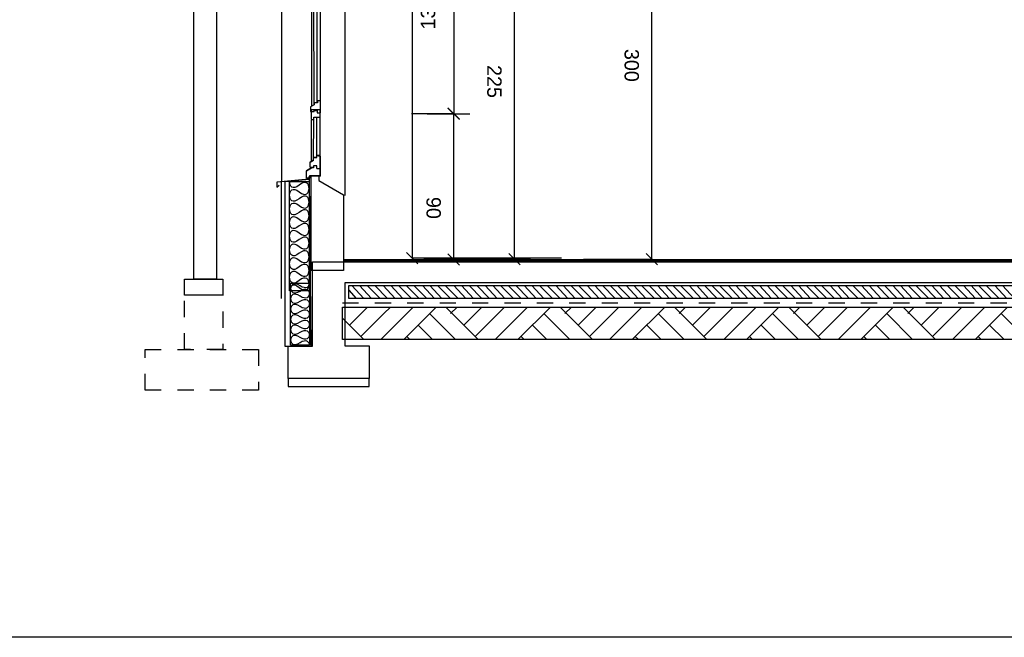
# Model space of a CAD drawing. Header units: millimetres. Extents: x -15 to 127, y -65 to 67.
# Tile 325 of 476: x 73.89 to 79.96, y 25.44 to 29.25. Entities that reach past the tile are written whole.
import ezdxf

# ---------------------------------------------------------------- set-up
doc = ezdxf.new("R2010")
doc.units = ezdxf.units.MM
doc.header["$MEASUREMENT"] = 0
doc.linetypes.add('PC_DASH_2', pattern=[0.125, 0.055556, -0.069444])
doc.linetypes.add('PC_DASH_3', pattern=[0.055556, 0.027778, -0.027778])
doc.layers.add('CADRE', color=7, linetype='Continuous')
doc.layers.add('coupe collec', color=7, linetype='Continuous')
doc.styles.get("Standard").update_dxf_attribs({"font": 'BKANT.TTF'})

# ---------------------------------------------------------------- blocks, each defined once
blk = doc.blocks.new('PD_17746')
at = {"layer": 'coupe collec', "color": 0}
for points in [[(9.4102, -100.413), (9.5502, -100.413), (9.5502, -108.1605), (9.4102, -108.1605), (9.4102, -100.413)], [(9.3523, -108.1605), (9.5886, -108.1605), (9.5886, -108.2595), (9.3523, -108.2595), (9.3523, -108.1605)]]:
    blk.add_lwpolyline(points, dxfattribs=at)
at = {"layer": 'coupe collec', "color": 0, "linetype": 'PC_DASH_2'}
for points in [[(9.3523, -108.1605), (9.59, -108.1605), (9.59, -108.5947), (9.3523, -108.5947), (9.3523, -108.1605)], [(9.1098, -108.595), (9.8098, -108.595), (9.8098, -108.845), (9.1098, -108.845), (9.1098, -108.595)]]:
    blk.add_lwpolyline(points, dxfattribs=at)
blk = doc.blocks.new('PD_17773')
at = {"layer": 'coupe collec', "color": 0}
for points in [[(10.0005, -108.2324), (10.0005, -107.5586), (10.1224, -107.5586), (10.1224, -108.2324), (10.0005, -108.2324)], [(10.0005, -108.2324), (10.0044, -108.2127), (10.0091, -108.2046), (10.0158, -108.1987), (10.0243, -108.1958), (10.0348, -108.1964), (10.0472, -108.2013), (10.0615, -108.2113), (10.0757, -108.2213), (10.0881, -108.2263), (10.0986, -108.2269), (10.1072, -108.2239), (10.1138, -108.218), (10.1186, -108.21), (10.1224, -108.1903), (10.1186, -108.1706), (10.1138, -108.1625), (10.1072, -108.1566), (10.0986, -108.1536), (10.0881, -108.1543), (10.0757, -108.1592), (10.0615, -108.1692), (10.0472, -108.1792), (10.0348, -108.1842), (10.0243, -108.1848), (10.0158, -108.1818), (10.0091, -108.1759), (10.0044, -108.1679), (10.0005, -108.1482), (10.0044, -108.1285), (10.0091, -108.1204), (10.0158, -108.1145), (10.0243, -108.1115), (10.0348, -108.1121), (10.0472, -108.1171), (10.0615, -108.1271), (10.0757, -108.1371), (10.0881, -108.1421), (10.0986, -108.1427), (10.1072, -108.1397), (10.1138, -108.1338), (10.1186, -108.1258), (10.1224, -108.106), (10.1186, -108.0863), (10.1138, -108.0783), (10.1072, -108.0724), (10.0986, -108.0694), (10.0881, -108.07), (10.0757, -108.075), (10.0615, -108.085), (10.0472, -108.095), (10.0348, -108.0999), (10.0243, -108.1006), (10.0158, -108.0976), (10.0091, -108.0917), (10.0044, -108.0836), (10.0005, -108.0639), (10.0044, -108.0442), (10.0091, -108.0362), (10.0158, -108.0303), (10.0243, -108.0273), (10.0348, -108.0279), (10.0472, -108.0329), (10.0615, -108.0429), (10.0757, -108.0529), (10.0881, -108.0578), (10.0986, -108.0585), (10.1072, -108.0555), (10.1138, -108.0496), (10.1186, -108.0415), (10.1224, -108.0218), (10.1186, -108.0021), (10.1138, -107.9941), (10.1072, -107.9882), (10.0986, -107.9852), (10.0881, -107.9858), (10.0757, -107.9908), (10.0615, -108.0008), (10.0472, -108.0108), (10.0348, -108.0157), (10.0243, -108.0163), (10.0158, -108.0133), (10.0091, -108.0075), (10.0044, -107.9994), (10.0005, -107.9797), (10.0044, -107.96), (10.0091, -107.952), (10.0158, -107.9461), (10.0243, -107.9431), (10.0348, -107.9437), (10.0472, -107.9487), (10.0615, -107.9587), (10.0757, -107.9687), (10.0881, -107.9736), (10.0986, -107.9742), (10.1072, -107.9712), (10.1138, -107.9654), (10.1186, -107.9573), (10.1224, -107.9376), (10.1186, -107.9179), (10.1138, -107.9098), (10.1072, -107.904), (10.0986, -107.901), (10.0881, -107.9016), (10.0757, -107.9065), (10.0615, -107.9165), (10.0472, -107.9266), (10.0348, -107.9315), (10.0243, -107.9321), (10.0158, -107.9291), (10.0091, -107.9232), (10.0044, -107.9152), (10.0005, -107.8955), (10.0044, -107.8758), (10.0091, -107.8677), (10.0158, -107.8619), (10.0243, -107.8589), (10.0348, -107.8595), (10.0472, -107.8644), (10.0615, -107.8744), (10.0757, -107.8844), (10.0881, -107.8894), (10.0986, -107.89), (10.1072, -107.887), (10.1138, -107.8811), (10.1186, -107.8731), (10.1224, -107.8534), (10.1186, -107.8337), (10.1138, -107.8256), (10.1072, -107.8197), (10.0986, -107.8167), (10.0881, -107.8174), (10.0757, -107.8223), (10.0615, -107.8323), (10.0472, -107.8423), (10.0348, -107.8473), (10.0243, -107.8479), (10.0158, -107.8449), (10.0091, -107.839), (10.0044, -107.831), (10.0005, -107.8113), (10.0044, -107.7916), (10.0091, -107.7835), (10.0158, -107.7776), (10.0243, -107.7746), (10.0348, -107.7753), (10.0472, -107.7802), (10.0615, -107.7902), (10.0757, -107.8002), (10.0881, -107.8052), (10.0986, -107.8058), (10.1072, -107.8028), (10.1138, -107.7969), (10.1186, -107.7889), (10.1224, -107.7692), (10.1186, -107.7494), (10.1138, -107.7414), (10.1072, -107.7355), (10.0986, -107.7325), (10.0881, -107.7331), (10.0757, -107.7381), (10.0615, -107.7481), (10.0472, -107.7581), (10.0348, -107.7631), (10.0243, -107.7637), (10.0158, -107.7607), (10.0091, -107.7548), (10.0044, -107.7467), (10.0005, -107.727), (10.0044, -107.7073), (10.0091, -107.6993), (10.0158, -107.6934), (10.0243, -107.6904), (10.0348, -107.691), (10.0472, -107.696), (10.0615, -107.706), (10.0757, -107.716), (10.0881, -107.7209), (10.0986, -107.7216), (10.1072, -107.7186), (10.1138, -107.7127), (10.1186, -107.7046), (10.1224, -107.6849), (10.1186, -107.6652), (10.1138, -107.6572), (10.1072, -107.6513), (10.0986, -107.6483), (10.0881, -107.6489), (10.0757, -107.6539), (10.0615, -107.6639), (10.0472, -107.6739), (10.0348, -107.6788), (10.0243, -107.6794), (10.0158, -107.6765), (10.0091, -107.6706), (10.0044, -107.6625), (10.0005, -107.6428), (10.0044, -107.6231), (10.0091, -107.6151), (10.0158, -107.6092), (10.0243, -107.6062), (10.0348, -107.6068), (10.0472, -107.6118), (10.0615, -107.6218), (10.0757, -107.6318), (10.0881, -107.6367), (10.0986, -107.6373), (10.1072, -107.6343), (10.1138, -107.6285), (10.1186, -107.6204), (10.1224, -107.6007), (10.1186, -107.581), (10.1138, -107.573), (10.1072, -107.5671), (10.0986, -107.5641), (10.0881, -107.5647), (10.0757, -107.5696), (10.0615, -107.5797), (10.0472, -107.5897), (10.0348, -107.5946), (10.0243, -107.5952), (10.0158, -107.5922), (10.0091, -107.5864), (10.0044, -107.5783), (10.0005, -107.5586)]]:
    blk.add_lwpolyline(points, dxfattribs=at)
blk = doc.blocks.new('PD_17774')
at = {"layer": 'coupe collec', "color": 0}
for points in [[(10.1236, -108.1858), (10.1236, -108.5675), (10.008, -108.5675), (10.008, -108.1858), (10.1236, -108.1858)], [(10.1236, -108.1858), (10.12, -108.2006), (10.1091, -108.2111), (10.101, -108.2133), (10.0911, -108.2129), (10.0794, -108.2092), (10.0658, -108.2017), (10.0523, -108.1942), (10.0405, -108.1905), (10.0306, -108.1901), (10.0225, -108.1923), (10.0117, -108.2028), (10.008, -108.2176), (10.0117, -108.2324), (10.0225, -108.2429), (10.0306, -108.2452), (10.0405, -108.2447), (10.0523, -108.241), (10.0658, -108.2335), (10.0794, -108.226), (10.0911, -108.2223), (10.101, -108.2219), (10.1091, -108.2241), (10.12, -108.2346), (10.1236, -108.2494), (10.12, -108.2642), (10.1091, -108.2747), (10.101, -108.277), (10.0911, -108.2765), (10.0794, -108.2728), (10.0658, -108.2653), (10.0523, -108.2578), (10.0405, -108.2541), (10.0306, -108.2537), (10.0225, -108.256), (10.0117, -108.2664), (10.008, -108.2812), (10.0117, -108.296), (10.0225, -108.3065), (10.0306, -108.3088), (10.0405, -108.3083), (10.0523, -108.3046), (10.0658, -108.2971), (10.0794, -108.2897), (10.0911, -108.286), (10.101, -108.2855), (10.1091, -108.2878), (10.12, -108.2982), (10.1236, -108.313), (10.12, -108.3279), (10.1091, -108.3383), (10.101, -108.3406), (10.0911, -108.3401), (10.0794, -108.3364), (10.0658, -108.329), (10.0523, -108.3215), (10.0405, -108.3178), (10.0306, -108.3173), (10.0225, -108.3196), (10.0117, -108.33), (10.008, -108.3449), (10.0117, -108.3597), (10.0225, -108.3701), (10.0306, -108.3724), (10.0405, -108.3719), (10.0523, -108.3683), (10.0658, -108.3608), (10.0794, -108.3533), (10.0911, -108.3496), (10.101, -108.3491), (10.1091, -108.3514), (10.12, -108.3619), (10.1236, -108.3767), (10.12, -108.3915), (10.1091, -108.4019), (10.101, -108.4042), (10.0911, -108.4038), (10.0794, -108.4001), (10.0658, -108.3926), (10.0523, -108.3851), (10.0405, -108.3814), (10.0306, -108.3809), (10.0225, -108.3832), (10.0117, -108.3937), (10.008, -108.4085), (10.0117, -108.4233), (10.0225, -108.4338), (10.0306, -108.436), (10.0405, -108.4356), (10.0523, -108.4319), (10.0658, -108.4244), (10.0794, -108.4169), (10.0911, -108.4132), (10.101, -108.4127), (10.1091, -108.415), (10.12, -108.4255), (10.1236, -108.4403), (10.12, -108.4551), (10.1091, -108.4656), (10.101, -108.4678), (10.0911, -108.4674), (10.0794, -108.4637), (10.0658, -108.4562), (10.0523, -108.4487), (10.0405, -108.445), (10.0306, -108.4446), (10.0225, -108.4468), (10.0117, -108.4573), (10.008, -108.4721), (10.0117, -108.4869), (10.0225, -108.4974), (10.0306, -108.4996), (10.0405, -108.4992), (10.0523, -108.4955), (10.0658, -108.488), (10.0794, -108.4805), (10.0911, -108.4768), (10.101, -108.4764), (10.1091, -108.4786), (10.12, -108.4891), (10.1236, -108.5039), (10.12, -108.5187), (10.1091, -108.5292), (10.101, -108.5315), (10.0911, -108.531), (10.0794, -108.5273), (10.0658, -108.5198), (10.0523, -108.5123), (10.0405, -108.5086), (10.0306, -108.5082), (10.0225, -108.5104), (10.0117, -108.5209), (10.008, -108.5357), (10.0117, -108.5505), (10.0225, -108.561), (10.0306, -108.5633), (10.0405, -108.5628), (10.0523, -108.5591), (10.0658, -108.5516), (10.0794, -108.5441), (10.0911, -108.5404), (10.101, -108.54), (10.1091, -108.5422), (10.12, -108.5527), (10.1236, -108.5675)]]:
    blk.add_lwpolyline(points, dxfattribs=at)
blk = doc.blocks.new('PD_17777')
at = {"layer": 'coupe collec', "color": 0}
for p, q in [((10.1501, -107.4252), (10.1284, -107.4388)), ((10.1284, -107.4695), (10.1284, -107.4388)), ((10.1707, -107.4104), (10.1496, -107.4104)), ((10.1884, -107.3974), (10.1707, -107.3974)), ((10.1378, -107.4734), (10.1068, -107.4928)), ((10.1068, -107.5364), (10.1068, -107.4928)), ((10.1284, -107.4695), (10.1501, -107.4695)), ((10.1501, -107.4734), (10.1378, -107.4734)), ((10.1707, -107.4614), (10.1496, -107.4614)), ((10.1501, -107.4615), (10.1501, -107.4734)), ((10.1701, -107.4765), (10.1701, -107.4614)), ((10.1701, -107.4765), (10.1901, -107.4765)), ((10.1238, -107.5364), (10.1068, -107.5364)), ((10.1238, -107.5234), (10.1238, -107.5364)), ((10.1901, -107.5234), (10.1238, -107.5234))]:
    blk.add_line(p, q, dxfattribs=at)
blk = doc.blocks.new('PD_17776')
at = {"layer": 'coupe collec', "color": 0}
for p, q in [((10.1357, -107.1783), (10.1351, -107.4346)), ((10.1501, -107.4252), (10.1507, -107.1598)), ((10.1701, -107.4093), (10.1707, -107.1598)), ((10.1901, -107.5234), (10.1907, -107.1598))]:
    blk.add_line(p, q, dxfattribs=at)
for points in [[(10.1907, -107.1148), (10.1357, -107.1148), (10.1357, -107.1748), (10.1507, -107.1748), (10.1507, -107.1598), (10.1907, -107.1598), (10.1907, -107.1148)], [(10.1068, -107.5364), (10.1068, -107.4928), (10.1378, -107.4734), (10.1284, -107.4695), (10.1284, -107.4388), (10.1501, -107.4252), (10.1496, -107.4104), (10.1707, -107.4104), (10.1707, -107.3974), (10.1901, -107.4004), (10.1901, -107.5234), (10.1238, -107.5234), (10.1238, -107.5364), (10.1068, -107.5364)]]:
    blk.add_lwpolyline(points, dxfattribs=at)
blk.add_point((10.1901, -107.5234), dxfattribs=at)
at = {"layer": 'coupe collec'}
blk.add_blockref('PD_17777', (0, 0), dxfattribs=at)
blk = doc.blocks.new('PD_17779')
at = {"layer": 'coupe collec', "color": 0}
for points in [[(10.1916, -105.7641), (10.1366, -105.7641), (10.1366, -105.8203), (10.1516, -105.8203), (10.1516, -105.8063), (10.1916, -105.8063), (10.1916, -105.7641)], [(10.1516, -105.8056), (10.1916, -105.8056), (10.1916, -105.8431), (10.1516, -105.8431), (10.1516, -105.8056)]]:
    blk.add_lwpolyline(points, dxfattribs=at)
blk = doc.blocks.new('PD_17778')
at = {"layer": 'coupe collec', "color": 0}
for p, q in [((10.1366, -105.8203), (10.1373, -107.094)), ((10.1523, -107.0852), (10.1516, -105.8431)), ((10.1723, -107.0702), (10.1716, -105.8431)), ((10.1923, -107.1332), (10.1916, -105.8431))]:
    blk.add_line(p, q, dxfattribs=at)
blk.add_lwpolyline([(10.1923, -107.1332), (10.1923, -107.062), (10.1906, -107.0591), (10.173, -107.0591), (10.173, -107.0713), (10.1518, -107.0713), (10.1523, -107.0713), (10.1523, -107.0852), (10.1307, -107.0978), (10.1307, -107.1266), (10.1523, -107.1266), (10.1523, -107.1191), (10.1518, -107.1191), (10.173, -107.1191), (10.1723, -107.1191), (10.1723, -107.1332), (10.1923, -107.1332)], dxfattribs=at)
at = {"layer": 'coupe collec'}
blk.add_blockref('PD_17779', (0, 0), dxfattribs=at)
blk = doc.blocks.new('PD_17775')
at = {"layer": 'coupe collec'}
for name in ['PD_17778', 'PD_17776']:
    blk.add_blockref(name, (0, 0), dxfattribs=at)
blk = doc.blocks.new('PD_17772')
at = {"layer": 'coupe collec', "color": 0}
for p, q in [((10.3426, -105.75), (10.3426, -107.645)), ((9.9516, -105.7811), (9.9516, -107.5586)), ((9.9522, -108.279), (9.9522, -107.5586))]:
    blk.add_line(p, q, dxfattribs=at)
for points in [[(10.1221, -107.5425), (10.1221, -107.5263), (10.1221, -107.5425), (9.9221, -107.5613), (9.9221, -107.5925), (9.9373, -107.5801)], [(9.9732, -107.5582), (10.1221, -107.5425), (10.1332, -108.5756), (9.9732, -108.5756), (9.9732, -107.5582)], [(10.1338, -108.1068), (10.1338, -107.5235), (10.1816, -107.5235), (10.1816, -107.552), (10.334, -107.64), (10.334, -108.1068), (10.134, -108.1068)]]:
    blk.add_lwpolyline(points, dxfattribs=at)
at = {"layer": 'coupe collec'}
for name in ['PD_17775', 'PD_17773', 'PD_17774']:
    blk.add_blockref(name, (0, 0), dxfattribs=at)
blk = doc.blocks.new('PD_17812')
at = {"layer": 'coupe collec', "color": 0}
for p, q in [((10.3296, -108.3331), (10.328, -108.3347)), ((10.4824, -108.3331), (10.3717, -108.4439)), ((10.6235, -108.3331), (10.5833, -108.3733)), ((10.7647, -108.3331), (10.5833, -108.5144)), ((10.9058, -108.3331), (10.7058, -108.533)), ((10.9665, -108.3331), (11.1664, -108.533)), ((11.0351, -108.3331), (10.9949, -108.3733)), ((11.188, -108.3331), (11.0772, -108.4439)), ((11.3291, -108.3331), (11.2889, -108.3733)), ((11.4702, -108.3331), (11.2889, -108.5144)), ((11.6113, -108.3331), (11.4114, -108.533)), ((11.672, -108.3331), (11.8719, -108.533)), ((11.7407, -108.3331), (11.7005, -108.3733)), ((11.8935, -108.3331), (11.7828, -108.4439)), ((12.0347, -108.3331), (11.9944, -108.3733)), ((12.1758, -108.3331), (11.9944, -108.5144)), ((12.3169, -108.3331), (12.117, -108.533)), ((12.3776, -108.3331), (12.5775, -108.533)), ((12.4462, -108.3331), (12.406, -108.3733)), ((12.5991, -108.3331), (12.4883, -108.4439)), ((12.7402, -108.3331), (12.7, -108.3733)), ((12.8813, -108.3331), (12.7, -108.5144)), ((13.0224, -108.3331), (12.8225, -108.533)), ((13.0831, -108.3331), (13.283, -108.533)), ((13.1518, -108.3331), (13.1116, -108.3733)), ((13.3047, -108.3331), (13.1939, -108.4439)), ((13.4458, -108.3331), (13.4056, -108.3733)), ((13.5869, -108.3331), (13.4056, -108.5144)), ((13.728, -108.3331), (13.5281, -108.533)), ((13.7887, -108.3331), (13.9886, -108.533)), ((13.8573, -108.3331), (13.8171, -108.3733)), ((14.0102, -108.3331), (13.8994, -108.4439)), ((14.1513, -108.3331), (14.1111, -108.3733)), ((14.2924, -108.3331), (14.1111, -108.5144)), ((14.4335, -108.3331), (14.2336, -108.533)), ((10.328, -108.4002), (10.4608, -108.533)), ((10.5833, -108.3733), (10.4422, -108.5144)), ((10.8656, -108.3733), (11.0253, -108.533)), ((11.2889, -108.3733), (11.1478, -108.5144)), ((11.5711, -108.3733), (11.7308, -108.533)), ((11.9944, -108.3733), (11.8533, -108.5144)), ((12.2767, -108.3733), (12.4364, -108.533)), ((12.7, -108.3733), (12.5589, -108.5144)), ((12.9822, -108.3733), (13.1419, -108.533)), ((13.4056, -108.3733), (13.2644, -108.5144)), ((13.6878, -108.3733), (13.8475, -108.533)), ((14.1111, -108.3733), (13.97, -108.5144)), ((14.3933, -108.3733), (14.553, -108.533)), ((10.795, -108.4439), (10.8842, -108.533)), ((11.5006, -108.4439), (11.5897, -108.533)), ((12.2061, -108.4439), (12.2953, -108.533)), ((12.9117, -108.4439), (13.0008, -108.533)), ((13.6172, -108.4439), (13.7064, -108.533)), ((14.3228, -108.4439), (14.4119, -108.533)), ((10.5833, -108.5144), (10.5647, -108.533)), ((10.7244, -108.5144), (10.743, -108.533)), ((11.2889, -108.5144), (11.2703, -108.533)), ((11.43, -108.5144), (11.4486, -108.533)), ((11.9944, -108.5144), (11.9758, -108.533)), ((12.1356, -108.5144), (12.1542, -108.533)), ((12.7, -108.5144), (12.6814, -108.533)), ((12.8411, -108.5144), (12.8597, -108.533)), ((13.4056, -108.5144), (13.387, -108.533)), ((13.5467, -108.5144), (13.5653, -108.533)), ((14.1111, -108.5144), (14.0925, -108.533)), ((14.2522, -108.5144), (14.2708, -108.533))]:
    blk.add_line(p, q, dxfattribs=at)
blk = doc.blocks.new('PD_17816')
at = {"layer": 'coupe collec', "color": 0}
for p, q in [((12.202, -105.0017), (12.2726, -105.0723)), ((12.2373, -108.037), (12.2373, -105.037)), ((12.2726, -108.0723), (12.202, -108.0017))]:
    blk.add_line(p, q, dxfattribs=at)
at = {"layer": 'coupe collec', "color": 0, "insert": (12.1579, -106.8409), "char_height": 0.088746, "width": 0.211667, "attachment_point": 2, "rotation": 270}
blk.add_mtext('{\\fArial|b0|i0|c0|p34;\\W0.98;300}', dxfattribs=at)
blk = doc.blocks.new('PD_17815')
at = {"layer": 'coupe collec', "color": 0}
for p, q in [((11.7832, -105.037), (12.2423, -105.037)), ((11.8166, -108.037), (12.2423, -108.037))]:
    blk.add_line(p, q, dxfattribs=at)
at = {"layer": 'coupe collec'}
blk.add_blockref('PD_17816', (0, 0), dxfattribs=at)
blk = doc.blocks.new('PD_17819')
at = {"layer": 'coupe collec', "color": 0}
for p, q in [((10.3677, -108.2285), (10.4128, -108.2793)), ((10.3859, -108.1996), (10.4599, -108.2793)), ((10.4329, -108.1996), (10.5069, -108.2793)), ((10.4802, -108.1996), (10.5598, -108.2793)), ((10.5272, -108.1996), (10.6069, -108.2793)), ((10.5799, -108.1996), (10.6539, -108.2793)), ((10.627, -108.1996), (10.7009, -108.2793)), ((10.6742, -108.1996), (10.7538, -108.2793)), ((10.7212, -108.1996), (10.8009, -108.2793)), ((10.7683, -108.1996), (10.8479, -108.2793)), ((10.821, -108.1996), (10.895, -108.2793)), ((10.868, -108.1996), (10.942, -108.2793)), ((10.9153, -108.1996), (10.9949, -108.2793)), ((10.9623, -108.1996), (11.0419, -108.2793)), ((11.015, -108.1996), (11.089, -108.2793)), ((11.0621, -108.1996), (11.136, -108.2793)), ((11.1093, -108.1996), (11.1889, -108.2793)), ((11.1563, -108.1996), (11.236, -108.2793)), ((11.2091, -108.1996), (11.283, -108.2793)), ((11.2561, -108.1996), (11.33, -108.2793)), ((11.3033, -108.1996), (11.383, -108.2793)), ((11.3504, -108.1996), (11.43, -108.2793)), ((11.3974, -108.1996), (11.477, -108.2793)), ((11.4501, -108.1996), (11.5241, -108.2793)), ((11.4972, -108.1996), (11.5711, -108.2793)), ((11.5444, -108.1996), (11.624, -108.2793)), ((11.5914, -108.1996), (11.6711, -108.2793)), ((11.6442, -108.1996), (11.7181, -108.2793)), ((11.6912, -108.1996), (11.7651, -108.2793)), ((11.7384, -108.1996), (11.8181, -108.2793)), ((11.7855, -108.1996), (11.8651, -108.2793)), ((11.8382, -108.1996), (11.9121, -108.2793)), ((11.8852, -108.1996), (11.9592, -108.2793)), ((11.9324, -108.1996), (12.0121, -108.2793)), ((11.9795, -108.1996), (12.0591, -108.2793)), ((12.0265, -108.1996), (12.1062, -108.2793)), ((12.0792, -108.1996), (12.1532, -108.2793)), ((12.1263, -108.1996), (12.2002, -108.2793)), ((12.1735, -108.1996), (12.2531, -108.2793)), ((12.2205, -108.1996), (12.3002, -108.2793)), ((12.2733, -108.1996), (12.3472, -108.2793)), ((12.3203, -108.1996), (12.3943, -108.2793)), ((12.3675, -108.1996), (12.4472, -108.2793)), ((12.4146, -108.1996), (12.4942, -108.2793)), ((12.4673, -108.1996), (12.5412, -108.2793)), ((12.5143, -108.1996), (12.5883, -108.2793)), ((12.5616, -108.1996), (12.6412, -108.2793)), ((12.6086, -108.1996), (12.6882, -108.2793)), ((12.6556, -108.1996), (12.7353, -108.2793)), ((12.7084, -108.1996), (12.7823, -108.2793)), ((12.7554, -108.1996), (12.8294, -108.2793)), ((12.8026, -108.1996), (12.8823, -108.2793)), ((12.8497, -108.1996), (12.9293, -108.2793)), ((12.9024, -108.1996), (12.9763, -108.2793)), ((12.9494, -108.1996), (13.0234, -108.2793)), ((12.9967, -108.1996), (13.0763, -108.2793)), ((13.0437, -108.1996), (13.1233, -108.2793)), ((13.0964, -108.1996), (13.1704, -108.2793)), ((13.1435, -108.1996), (13.2174, -108.2793)), ((13.1907, -108.1996), (13.2703, -108.2793)), ((13.2377, -108.1996), (13.3174, -108.2793)), ((13.2848, -108.1996), (13.3644, -108.2793)), ((13.3375, -108.1996), (13.4114, -108.2793)), ((13.3845, -108.1996), (13.4585, -108.2793)), ((13.4317, -108.1996), (13.5114, -108.2793)), ((13.4788, -108.1996), (13.5584, -108.2793)), ((13.5315, -108.1996), (13.6055, -108.2793)), ((13.5785, -108.1996), (13.6525, -108.2793)), ((13.6258, -108.1996), (13.7054, -108.2793)), ((13.6728, -108.1996), (13.7525, -108.2793)), ((13.7255, -108.1996), (13.7995, -108.2793)), ((13.7726, -108.1996), (13.8465, -108.2793)), ((13.8198, -108.1996), (13.8994, -108.2793)), ((13.8668, -108.1996), (13.9465, -108.2793)), ((13.9139, -108.1996), (13.9935, -108.2793)), ((13.9666, -108.1996), (14.0406, -108.2793)), ((14.0136, -108.1996), (14.0876, -108.2793)), ((14.0609, -108.1996), (14.1405, -108.2793)), ((14.1079, -108.1996), (14.1875, -108.2793)), ((14.1606, -108.1996), (14.2346, -108.2793)), ((14.2077, -108.1996), (14.2816, -108.2793)), ((14.2549, -108.1996), (14.3345, -108.2793)), ((14.3019, -108.1996), (14.3816, -108.2793)), ((14.3547, -108.1996), (14.4286, -108.2793)), ((14.4017, -108.1996), (14.4756, -108.2793))]:
    blk.add_line(p, q, dxfattribs=at)
blk = doc.blocks.new('PD_17821')
at = {"layer": 'coupe collec', "color": 0}
for p, q in [((10.9792, -107.1027), (11.0497, -107.1733)), ((11.0145, -108.0396), (11.0145, -107.138)), ((11.0497, -108.0749), (10.9792, -108.0043))]:
    blk.add_line(p, q, dxfattribs=at)
at = {"layer": 'coupe collec', "color": 0, "insert": (10.9351, -107.7207), "char_height": 0.088746, "width": 0.141111, "attachment_point": 2, "rotation": 270}
blk.add_mtext('{\\fArial|b0|i0|c0|p34;\\W0.98;90}', dxfattribs=at)
blk = doc.blocks.new('PD_17820')
at = {"layer": 'coupe collec', "color": 0}
for p, q in [((10.7548, -107.138), (11.0165, -107.138)), ((10.6533, -108.0396), (11.0165, -108.0396))]:
    blk.add_line(p, q, dxfattribs=at)
at = {"layer": 'coupe collec'}
blk.add_blockref('PD_17821', (0, 0), dxfattribs=at)
blk = doc.blocks.new('PD_17823')
at = {"layer": 'coupe collec', "color": 0}
for p, q in [((11.3542, -105.7523), (11.4247, -105.8229)), ((11.3895, -108.0366), (11.3895, -105.7876)), ((11.4247, -108.0719), (11.3542, -108.0013))]:
    blk.add_line(p, q, dxfattribs=at)
at = {"layer": 'coupe collec', "color": 0, "insert": (11.3101, -106.9405), "char_height": 0.088746, "width": 0.211667, "attachment_point": 2, "rotation": 270}
blk.add_mtext('{\\fArial|b0|i0|c0|p34;\\W0.98;225}', dxfattribs=at)
blk = doc.blocks.new('PD_17822')
at = {"layer": 'coupe collec', "color": 0}
for p, q in [((11.1576, -105.7876), (11.3915, -105.7876)), ((10.8295, -108.0366), (11.4882, -108.0366))]:
    blk.add_line(p, q, dxfattribs=at)
at = {"layer": 'coupe collec'}
blk.add_blockref('PD_17823', (0, 0), dxfattribs=at)
blk = doc.blocks.new('PD_17830')
at = {"layer": 'coupe collec', "color": 0}
for p, q in [((10.9792, -105.7523), (11.0497, -105.8229)), ((11.0145, -105.7876), (11.0145, -107.1394)), ((11.0497, -107.1747), (10.9792, -107.1041))]:
    blk.add_line(p, q, dxfattribs=at)
at = {"layer": 'coupe collec', "color": 0, "insert": (10.8116, -106.5177), "char_height": 0.088746, "width": 0.211667, "attachment_point": 2, "rotation": 90}
blk.add_mtext('{\\fArial|b0|i0|c0|p34;\\W0.98;135}', dxfattribs=at)
blk = doc.blocks.new('PD_17829')
at = {"layer": 'coupe collec', "color": 0}
for p, q in [((11.1556, -105.7876), (10.8733, -105.7876)), ((10.8516, -107.1394), (11.1132, -107.1394))]:
    blk.add_line(p, q, dxfattribs=at)
at = {"layer": 'coupe collec'}
blk.add_blockref('PD_17830', (0, 0), dxfattribs=at)
blk = doc.blocks.new('PD_17846')
at = {"layer": 'coupe collec', "color": 0}
for p, q in [((10.7226, -104.5438), (10.7932, -104.6143)), ((10.7579, -104.5791), (10.7579, -108.0312)), ((10.7932, -108.0665), (10.7226, -107.9959))]:
    blk.add_line(p, q, dxfattribs=at)
at = {"layer": 'coupe collec', "color": 0, "insert": (10.5551, -106.0258), "char_height": 0.088746, "width": 0.211667, "attachment_point": 2, "rotation": 90}
blk.add_mtext('{\\fArial|b0|i0|c0|p34;\\W0.98;345}', dxfattribs=at)
blk = doc.blocks.new('PD_17845')
at = {"layer": 'coupe collec', "color": 0}
for p, q in [((10.347, -104.5791), (10.7629, -104.5791)), ((11.6797, -108.0312), (10.7559, -108.0312))]:
    blk.add_line(p, q, dxfattribs=at)
at = {"layer": 'coupe collec'}
blk.add_blockref('PD_17846', (0, 0), dxfattribs=at)
blk = doc.blocks.new('PD_17872')
at = {"layer": 'coupe collec', "color": 0}
for points in [[(16.5812, -108.183), (10.3428, -108.183), (10.3428, -108.5729), (10.4927, -108.5729), (10.4927, -108.7729), (9.9927, -108.7729), (9.9927, -108.5735), (10.1428, -108.5735), (10.1428, -108.053), (25.0468, -108.053)], [(9.9927, -108.7729), (9.9927, -108.8229), (10.4927, -108.8229), (10.4927, -108.7729)]]:
    blk.add_lwpolyline(points, dxfattribs=at)

msp = doc.modelspace()

# ---------------------------------------------------------------- linework, layer by layer
at = {"layer": 'CADRE', "color": 0}
msp.add_lwpolyline([(67.8082, 66.553), (126.6564, 66.553), (126.6564, 25.4365), (67.8082, 25.4365), (67.8082, 66.553)], dxfattribs=at)
at = {"layer": 'coupe collec', "color": 0, "linetype": 'PC_DASH_3'}
msp.add_line((75.8781, 27.5003), (90.3699, 27.5003), dxfattribs=at)
at = {"layer": 'coupe collec', "color": 0}
for points in [[(75.8863, 27.7683), (90.397, 27.7683), (90.397, 27.7583), (75.8863, 27.7583), (75.8863, 27.7683)], [(75.9179, 27.6077), (90.4038, 27.6077), (90.4038, 27.5277), (75.9179, 27.5277), (75.9179, 27.6077)], [(75.8781, 27.4742), (90.397, 27.4742), (90.397, 27.2742), (75.8781, 27.2742), (75.8781, 27.4742)]]:
    msp.add_lwpolyline(points, dxfattribs=at)

# ---------------------------------------------------------------- block references
for name in ['PD_17819', 'PD_17812']:
    msp.add_blockref(name, (65.5502, 135.8073))
at = {"layer": 'coupe collec'}
for name in ['PD_17746', 'PD_17845', 'PD_17815', 'PD_17772', 'PD_17829', 'PD_17822', 'PD_17820', 'PD_17872']:
    msp.add_blockref(name, (65.5502, 135.8073), dxfattribs=at)

doc.saveas('drawing.dxf')
